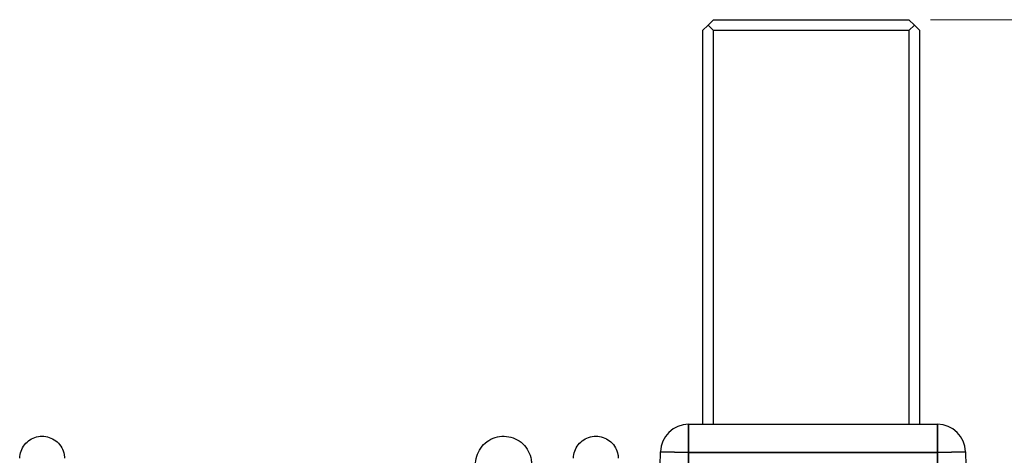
# Model space of a CAD drawing. Header units: millimetres. Extents: x 399 to 6233, y -1870 to 1602.
# Tile 689 of 711: x 6024 to 6069, y 253 to 273. Entities that reach past the tile are written whole.
import ezdxf

# ---------------------------------------------------------------- set-up
doc = ezdxf.new("R2010")
doc.units = ezdxf.units.MM
for name, color, linetype, lineweight in [('AM_5', 3, 'Continuous', 25), ('可見 (ISO)', 7, 'Continuous', 25), ('窄部可見 (ISO)', 7, 'Continuous', 35)]:
    doc.layers.add(name, color=color, linetype=linetype, lineweight=lineweight)
doc.styles.add('尺寸標註', font='romans.shx', dxfattribs={"bigfont": 'CHINESET.SHX'})
doc.dimstyles.new('CNS1$0', dxfattribs={"dimtxt": 2.5, "dimasz": 2.5, "dimexe": 1, "dimexo": 1, "dimgap": 1.5, "dimtad": 1, "dimtoh": 1, "dimdec": 1, "dimdsep": 46, "dimtxsty": '尺寸標註', "dimcen": 0, "dimclrd": 2, "dimclre": 2, "dimclrt": 1, "dimadec": 0, "dimazin": 2, "dimtp": 0.1, "dimtm": 0.1, "dimtfac": 0.71, "dimtdec": 1, "dimtmove": 0, "dimatfit": 0, "dimfxl": 0, "dimlwd": 13, "dimlwe": 13, "dimarcsym": 0})

# ---------------------------------------------------------------- blocks, each defined once
blk = doc.blocks.new('*D357')
at = {"layer": 'AM_5', "color": 2, "lineweight": 13}
for p, q in [((6066.064, 272.838), (6114.042, 272.838)), ((6113.042, 270.338), (6113.042, 174.838)), ((6092.898, 172.338), (6114.042, 172.338))]:
    blk.add_line(p, q, dxfattribs=at)
at = {"layer": 'AM_5', "color": 2, "lineweight": -2}
for points in [[(6112.625, 270.338), (6113.458, 270.338), (6113.042, 272.838)], [(6112.625, 174.838), (6113.458, 174.838), (6113.042, 172.338)]]:
    blk.add_solid(points, dxfattribs=at)
at = {"layer": 'Defpoints', "color": 0, "lineweight": -2}
for p in [(6065.064, 272.838), (6091.898, 172.338), (6113.042, 172.338)]:
    blk.add_point(p, dxfattribs=at)
at = {"layer": 'AM_5', "color": 1, "insert": (6110.292, 222.588), "char_height": 2.5, "attachment_point": 5, "rotation": 90, "style": '尺寸標註'}
blk.add_mtext('100.5', dxfattribs=at)

msp = doc.modelspace()

# ---------------------------------------------------------------- linework, layer by layer
at = {"layer": '可見 (ISO)'}
for p, q in [((6055.814, 272.588), (6055.564, 272.338)), ((6056.064, 272.838), (6055.814, 272.588)), ((6056.064, 272.338), (6055.814, 272.588)), ((6056.064, 272.838), (6065.064, 272.838)), ((6065.064, 272.838), (6065.314, 272.588)), ((6065.314, 272.588), (6065.064, 272.338)), ((6065.564, 272.338), (6065.314, 272.588)), ((6055.564, 272.338), (6055.564, 254.188)), ((6056.064, 254.188), (6056.064, 272.338)), ((6065.064, 272.338), (6056.064, 272.338)), ((6065.064, 272.338), (6065.064, 254.188)), ((6065.564, 254.188), (6065.564, 272.338)), ((6054.921, 254.188), (6066.375, 254.188)), ((6053.608, 252.275), (6053.622, 252.915)), ((6067.675, 252.915), (6067.688, 252.275))]:
    msp.add_line(p, q, dxfattribs=at)
for centre, start, end in [((6054.921, 252.888), 90, 178.8), ((6066.375, 252.888), 1.2, 90)]:
    msp.add_arc(centre, 1.3, start, end, dxfattribs=at)
for points, knots in [([(6024.116, 252.627), (6024.118, 252.738), (6024.139, 252.85), (6024.214, 253.06), (6024.27, 253.16), (6024.409, 253.336), (6024.494, 253.413), (6024.683, 253.534), (6024.788, 253.58), (6025.005, 253.634), (6025.12, 253.644), (6025.343, 253.626), (6025.454, 253.598), (6025.66, 253.51), (6025.756, 253.448), (6025.923, 253.298), (6025.995, 253.208), (6026.104, 253.013), (6026.143, 252.905), (6026.174, 252.74), (6026.18, 252.683), (6026.181, 252.627)], [0, 0, 0, 0, 0.0333171, 0.0333171, 0.0669022, 0.0669022, 0.1004777, 0.1004777, 0.1340536, 0.1340536, 0.1676294, 0.1676294, 0.2012052, 0.2012052, 0.234781, 0.234781, 0.2683568, 0.2683568, 0.3019326, 0.3019326, 0.3188115, 0.3188115, 0.3188115, 0.3188115]), ([(6045.111, 252.404), (6045.117, 252.543), (6045.146, 252.682), (6045.246, 252.942), (6045.318, 253.066), (6045.497, 253.28), (6045.605, 253.374), (6045.843, 253.521), (6045.975, 253.575), (6046.247, 253.637), (6046.39, 253.646), (6046.668, 253.617), (6046.806, 253.58), (6047.06, 253.464), (6047.179, 253.384), (6047.383, 253.193), (6047.47, 253.079), (6047.601, 252.832), (6047.647, 252.697), (6047.679, 252.499), (6047.685, 252.438), (6047.686, 252.377)], [0, 0, 0, 0, 0.0415948, 0.0415948, 0.0834791, 0.0834791, 0.1253529, 0.1253529, 0.1672271, 0.1672271, 0.2091012, 0.2091012, 0.2509754, 0.2509754, 0.2928495, 0.2928495, 0.3347237, 0.3347237, 0.3765979, 0.3765979, 0.3948716, 0.3948716, 0.3948716, 0.3948716]), ([(6049.616, 252.627), (6049.618, 252.738), (6049.639, 252.85), (6049.714, 253.06), (6049.77, 253.16), (6049.909, 253.336), (6049.994, 253.413), (6050.183, 253.534), (6050.288, 253.58), (6050.505, 253.634), (6050.62, 253.644), (6050.843, 253.626), (6050.954, 253.598), (6051.16, 253.51), (6051.256, 253.448), (6051.423, 253.298), (6051.495, 253.208), (6051.604, 253.013), (6051.643, 252.905), (6051.674, 252.74), (6051.68, 252.683), (6051.681, 252.627)], [0, 0, 0, 0, 0.0333169, 0.0333169, 0.0669021, 0.0669021, 0.1004776, 0.1004776, 0.1340535, 0.1340535, 0.1676293, 0.1676293, 0.2012051, 0.2012051, 0.2347809, 0.2347809, 0.2683567, 0.2683567, 0.3019325, 0.3019325, 0.3188115, 0.3188115, 0.3188115, 0.3188115])]:
    msp.add_open_spline(points, degree=3, knots=knots, dxfattribs=at)
at = {"layer": '窄部可見 (ISO)'}
for p, q in [((6054.921, 252.888), (6054.921, 254.188)), ((6066.375, 252.888), (6066.375, 254.188)), ((6053.622, 252.915), (6054.921, 252.888)), ((6054.921, 252.888), (6054.91, 252.328)), ((6066.375, 252.888), (6054.921, 252.888)), ((6066.375, 252.888), (6067.675, 252.915)), ((6066.387, 252.328), (6066.375, 252.888))]:
    msp.add_line(p, q, dxfattribs=at)

# ---------------------------------------------------------------- dimensions: what is measured, and where the dimension line sits
at = {"layer": 'AM_5'}
dim = msp.add_linear_dim(base=(6113.042, 172.338), p1=(6065.064, 272.838), p2=(6091.898, 172.338), angle=90, dimstyle='CNS1$0', override={"dimpost": ''}, dxfattribs=at)
dim.commit()
dim.dimension.update_dxf_attribs({"geometry": '*D357', "text_midpoint": (6110.292, 222.588)})

doc.saveas('drawing.dxf')
